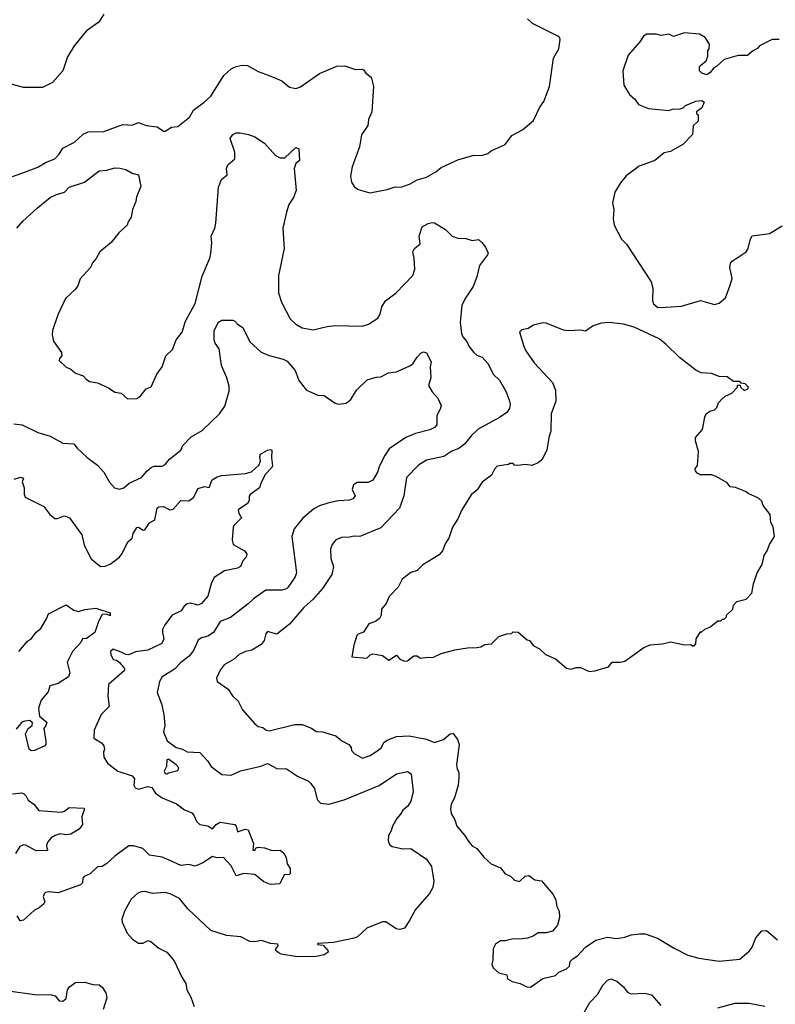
# Model space of a CAD drawing. Extents: x 1678431 to 1860718, y 384618 to 522882.
# Tile 461 of 473: x 1808341 to 1813141, y 501223 to 507480. Entities that reach past the tile are written whole.
import ezdxf

# ---------------------------------------------------------------- set-up
doc = ezdxf.new("R2010")
doc.units = 0

msp = doc.modelspace()

# ---------------------------------------------------------------- linework, layer by layer
at = {"layer": '0CON10XD'}
for points in [[(1808874.3, 507515), (1808843.3, 507465), (1808765, 507410), (1808686.2, 507315), (1808643.8, 507245), (1808613.8, 507155), (1808549.2, 507080.8), (1808485, 507050), (1808365, 507050), (1808185, 507098.8)], [(1808295.7, 506484.3), (1808385, 506515.8), (1808455, 506542.5), (1808505, 506572), (1808564.1, 506595.9), (1808591.2, 506625), (1808615, 506663.3), (1808689.2, 506700.8), (1808745, 506752), (1808775, 506767.5), (1808875, 506770), (1808995, 506814.3), (1809055, 506810), (1809095, 506827.5), (1809145, 506807.1), (1809215, 506798.8), (1809255, 506772.5), (1809265, 506772.5), (1809305, 506796.7), (1809345, 506801.2), (1809419.3, 506860.7), (1809445, 506906.2), (1809513.4, 506956.6), (1809554, 506995), (1809638.6, 507125), (1809685, 507167.1), (1809715, 507183.1), (1809755, 507191.4), (1809788.3, 507188.3), (1809855, 507150.8), (1809925.6, 507125.6), (1810005, 507092.5), (1810055, 507052), (1810095, 507042), (1810125, 507054), (1810245, 507137.5), (1810355, 507184.2), (1810406.1, 507186.1), (1810475, 507163.8), (1810515, 507166), (1810525, 507161.2), (1810540.2, 507140.2), (1810573.8, 507115), (1810587.5, 507055), (1810578, 506895), (1810556.2, 506845), (1810551.7, 506808.3), (1810512.6, 506747.4), (1810498.9, 506671.1), (1810452.5, 506545), (1810442.5, 506485), (1810447.7, 506447.7), (1810465, 506420), (1810491.7, 506401.7), (1810565, 506380.8), (1810675, 506401.9), (1810725, 506418.1), (1810765, 506415.7), (1810785.4, 506424.6), (1810816.2, 506435), (1810865, 506462.9), (1810925, 506480), (1810985, 506514.3), (1811018.7, 506541.3), (1811125, 506589.2), (1811225, 506620), (1811275, 506616.2), (1811315, 506630), (1811335, 506646.2), (1811425, 506687.5), (1811466.7, 506745), (1811535, 506780), (1811605, 506840), (1811645.7, 506925), (1811669.8, 506960.2), (1811705.4, 507054.6), (1811732.2, 507235), (1811765.7, 507295), (1811773.9, 507353.9), (1811771.2, 507365), (1811758.8, 507375), (1811598, 507455), (1811565.7, 507485)], [(1813166.4, 507353.6), (1813120, 507355), (1813040, 507315), (1813030, 507300), (1812995, 507280), (1812965, 507252.5), (1812905, 507252.5), (1812815, 507227.5), (1812770, 507185), (1812750, 507175), (1812726.4, 507143.6), (1812705, 507130), (1812675, 507140), (1812660, 507155), (1812658.3, 507181.7), (1812665, 507190), (1812701.7, 507218.3), (1812711.7, 507248.3), (1812712.5, 507285), (1812720, 507295), (1812722.5, 507325), (1812695, 507367.5), (1812658.3, 507388.3), (1812564.2, 507395.8), (1812495, 507374.3), (1812465, 507388.1), (1812415, 507380), (1812385, 507388.5), (1812325, 507388.8), (1812302.9, 507375), (1812280.3, 507339.7), (1812206.2, 507255), (1812172, 507155), (1812178, 507065), (1812214.2, 507004.2), (1812247.5, 506975), (1812271.7, 506941.7), (1812335, 506916), (1812465, 506902.5), (1812488.3, 506911.7), (1812537, 506913), (1812555, 506920), (1812570, 506935), (1812635, 506962.5), (1812675, 506966.7), (1812690, 506955), (1812675, 506920), (1812640, 506895), (1812640, 506885), (1812650, 506875), (1812650, 506835), (1812620, 506805), (1812615, 506750), (1812553, 506687), (1812475, 506642.5), (1812435, 506633.3), (1812375, 506586.2), (1812275, 506548.8), (1812192.4, 506487.6), (1812156.8, 506443.2), (1812121.4, 506385), (1812106.2, 506315), (1812114.2, 506274.2), (1812111.9, 506215), (1812117.1, 506175), (1812163.8, 506085), (1812195, 506053.8), (1812351.5, 505815), (1812363.1, 505775), (1812361.4, 505695), (1812368, 505675), (1812395, 505651.2)], [(1808321.9, 506155), (1808360.7, 506199.3), (1808453.1, 506285), (1808535, 506349.5), (1808575, 506369.5), (1808625, 506384.6), (1808655.8, 506415), (1808751.9, 506448.1), (1808845, 506520.6), (1808895, 506523.5), (1808945, 506537.9), (1808977.6, 506537.6), (1809015, 506528), (1809055, 506504.2), (1809096.2, 506495), (1809109.3, 506420.7), (1809082, 506355), (1809079.2, 506325), (1809056.9, 506273.1), (1809048.9, 506225), (1809029.2, 506195), (1809024.2, 506175), (1808970, 506125), (1808920.8, 506065), (1808848.8, 506005), (1808827, 505963), (1808803.8, 505935), (1808791.2, 505905), (1808725, 505833.3), (1808710.3, 505789.7), (1808693.8, 505765), (1808631.7, 505708.3), (1808582.5, 505605), (1808548.8, 505505), (1808546.4, 505476.4), (1808556.4, 505436.4), (1808606.7, 505365), (1808607.5, 505345), (1808593, 505327), (1808592.5, 505315), (1808635, 505272.5), (1808665, 505260), (1808695, 505233.3), (1808745, 505217.5), (1808762.5, 505195), (1808785, 505180), (1808835, 505172.5), (1808905, 505140), (1808945, 505112.5), (1808985, 505106.7), (1809025, 505070), (1809085, 505073.3), (1809105, 505082.5), (1809145, 505133.3), (1809175, 505147.5), (1809211.7, 505228.3), (1809246.2, 505275), (1809270, 505345), (1809312.5, 505385), (1809333.9, 505446.1), (1809373.3, 505495), (1809393.8, 505565), (1809456.1, 505676.1), (1809500, 505850), (1809548.8, 505965), (1809555.4, 505995), (1809561.4, 506061.4), (1809558.1, 506105), (1809580.6, 506155), (1809586.4, 506186.4), (1809604.7, 506415), (1809622.7, 506465), (1809659.3, 506495), (1809654.4, 506535), (1809663, 506557), (1809707.8, 506595), (1809707.3, 506637.3), (1809678.8, 506725), (1809695, 506750), (1809715, 506761.2), (1809741.7, 506761.7), (1809795, 506751.2), (1809835, 506735.8), (1809895, 506696), (1809965, 506616.2), (1809995, 506601.2), (1810025, 506603.3), (1810095, 506667.5), (1810115, 506660), (1810117.5, 506585), (1810093.9, 506566.1), (1810084, 506535), (1810097.5, 506395), (1810080.7, 506349.3), (1810050, 506305), (1810036.7, 506256.7), (1810012.9, 506155), (1810020.8, 506025), (1809984.5, 505855), (1809985.7, 505745), (1810002.9, 505685), (1810059.1, 505579.1), (1810095.8, 505545), (1810135, 505522.2), (1810205, 505509.4), (1810295, 505530.6), (1810345.9, 505535.9), (1810517.3, 505532.7), (1810557.5, 505545), (1810615, 505583.3), (1810631.7, 505608.3), (1810641.2, 505655), (1810665, 505693.8), (1810732, 505745), (1810837.5, 505855), (1810851.4, 505895), (1810846.9, 505965), (1810837.5, 506005), (1810848.1, 506025), (1810883.8, 506055), (1810877.8, 506105), (1810896.5, 506163.5), (1810934.6, 506185.4), (1810961.2, 506191.2), (1810975, 506190), (1811045, 506146), (1811087.5, 506105), (1811125, 506091.9), (1811175, 506089.2), (1811215, 506076.7), (1811255, 506082.5), (1811277.5, 506065), (1811300, 506035), (1811316.7, 505996.7), (1811313.3, 505985), (1811261.5, 505918.5), (1811245.7, 505845), (1811222.5, 505785), (1811174.5, 505715.5), (1811148.6, 505665), (1811138.1, 505555), (1811147.1, 505485), (1811156, 505465), (1811182, 505435), (1811194, 505405), (1811225.6, 505365), (1811245, 505348.8), (1811278.6, 505335), (1811315, 505294.2), (1811350.6, 505225), (1811389.7, 505189.7), (1811431.4, 505115), (1811453.3, 505055), (1811456.7, 505035), (1811451.5, 505008.5), (1811435.4, 504984.6), (1811388.8, 504951.2), (1811252.4, 504877.6), (1811208, 504835), (1811166.6, 504783.4), (1811131.2, 504755), (1811085, 504737.5), (1811035, 504704), (1810925, 504681.4), (1810875, 504649.2), (1810798.3, 504571.7), (1810781.9, 504455), (1810754.3, 504375), (1810635, 504250.6), (1810502.5, 504195), (1810465, 504198.5), (1810435, 504190.9), (1810385, 504189.2), (1810348.8, 504175), (1810326.2, 504145), (1810316, 504115), (1810318, 504055), (1810334.2, 504005), (1810324, 503955), (1810312, 503935)], [(1812395, 505651.2), (1812445, 505654.2), (1812545, 505659.2), (1812665, 505696), (1812755, 505671.2), (1812785, 505678.8), (1812825, 505713.3), (1812855, 505793.3), (1812866.2, 505835), (1812852.5, 505905), (1812857.1, 505932.9), (1812866.5, 505945), (1812955.5, 506005), (1812967.8, 506025), (1812983, 506087), (1812994.2, 506105.8), (1813105, 506121.2), (1813185, 506170)], [(1808302.7, 504912.7), (1808355.4, 504905.4), (1808455, 504857.8), (1808535, 504832.7), (1808615, 504788), (1808685, 504784.3), (1808706.6, 504756.6), (1808768.7, 504698.7), (1808835, 504648.1), (1808876, 504605), (1808911.2, 504541.2), (1808942.5, 504505), (1808975, 504496.7), (1809002.5, 504505), (1809035.9, 504534.1), (1809115, 504570), (1809148.3, 504611.7), (1809176.4, 504633.6), (1809195, 504642.5), (1809245, 504642), (1809265, 504653.3), (1809293.2, 504686.8), (1809364.5, 504745), (1809376.7, 504775), (1809430.5, 504829.5), (1809500.2, 504869.8), (1809610, 504975), (1809644, 505025), (1809670.6, 505119.4), (1809670.9, 505150.9), (1809655.9, 505205), (1809622.2, 505282.2), (1809607.9, 505387.9), (1809581.5, 505425), (1809575.3, 505445.3), (1809576, 505505), (1809603.1, 505556.9), (1809625, 505570.5), (1809695, 505570.6), (1809705, 505565.4), (1809725, 505545.4), (1809759.2, 505525), (1809803.4, 505433.4), (1809875, 505368.1), (1809925, 505346.7), (1810013.7, 505323.7), (1810039.2, 505309.2), (1810090.7, 505250.7), (1810115, 505186.7), (1810162.5, 505125), (1810235, 505093.3), (1810275, 505092.5), (1810343.9, 505043.9), (1810365, 505036.7), (1810415, 505044), (1810445, 505066.7), (1810480, 505125), (1810548.8, 505191.2), (1810605, 505208.5), (1810635, 505210.5), (1810683.3, 505235)], [(1811958.3, 503338.3), (1811995, 503342.5), (1812081.7, 503368.3), (1812105, 503397.5), (1812155, 503396.2), (1812185, 503403.8), (1812305, 503490), (1812345, 503506.7), (1812425, 503513.3), (1812475, 503526.7), (1812565, 503507.5), (1812605, 503510), (1812615, 503500), (1812625, 503500), (1812637, 503513), (1812637.5, 503545), (1812665, 503590), (1812675, 503590), (1812693, 503607), (1812725, 503620), (1812775, 503660), (1812795, 503660), (1812805, 503670), (1812815, 503670), (1812830, 503685), (1812830, 503695), (1812870, 503735), (1812875, 503760), (1812897, 503783), (1812955, 503797.5), (1812992.5, 503835), (1813002.5, 503895), (1813026.1, 503963.9), (1813057, 504017), (1813070, 504075), (1813090, 504105), (1813103.3, 504145), (1813136.7, 504195), (1813127, 504257), (1813112.5, 504285), (1813107.5, 504335), (1813063, 504393), (1813055, 504420), (1813035, 504440), (1812968.3, 504468.3), (1812951.7, 504481.7), (1812887, 504507), (1812855, 504512.5), (1812835, 504537.5), (1812765, 504576.7), (1812735, 504587.5), (1812665, 504587.5), (1812645, 504597.5), (1812633, 504613), (1812632.5, 504625), (1812647.5, 504647.5), (1812652.5, 504735), (1812633.6, 504803.6), (1812633.3, 504825), (1812677.5, 504875), (1812693.3, 504955), (1812702.5, 504975), (1812725, 504992.5), (1812755, 505000), (1812770, 505015), (1812780, 505045), (1812800.7, 505069.3), (1812821.7, 505088.3), (1812865, 505107.5), (1812900, 505145), (1812901.7, 505158.3), (1812918.3, 505158.3), (1812920, 505145), (1812943.6, 505123.6), (1812966.4, 505133.6), (1812970, 505145), (1812950, 505165), (1812925, 505170), (1812915, 505180), (1812875, 505180), (1812835, 505210), (1812785, 505212.5), (1812735, 505232.5), (1812670, 505235), (1812635, 505253.3), (1812532.6, 505332.6), (1812445, 505418.8), (1812402.3, 505452.3), (1812245, 505526.2), (1812175.8, 505545.8), (1812085, 505556), (1812035, 505552.5), (1811983.3, 505535), (1811935, 505500), (1811905, 505507.5), (1811825, 505503.8), (1811795, 505508), (1811685, 505551.2), (1811665, 505553.3), (1811605, 505538.8), (1811571.7, 505518.3), (1811530.5, 505509.5), (1811516.7, 505495), (1811544, 505405), (1811556, 505375), (1811609.7, 505299.7), (1811726, 505175), (1811743.8, 505125), (1811746.2, 505055), (1811716, 504975), (1811713.9, 504866.1), (1811701.2, 504825), (1811688.8, 504745), (1811657.7, 504682.3), (1811635, 504663.3), (1811595, 504647.5), (1811555, 504652.5), (1811505, 504647.5), (1811485, 504650), (1811475, 504660), (1811455, 504660), (1811445, 504652.5), (1811375, 504642.5), (1811356.4, 504623.6), (1811337.5, 504585), (1811278.3, 504541.7), (1811247.7, 504492.3), (1811209.3, 504460.7), (1811148.8, 504365), (1811125, 504307.5), (1811090, 504255), (1811066.2, 504185), (1811046.1, 504153.9), (1811026, 504105), (1811005, 504078.8), (1810902.5, 504015), (1810865, 503980), (1810825, 503967.5), (1810770, 503925), (1810746.1, 503873.9), (1810688.8, 503815), (1810669.7, 503770.3), (1810640, 503735), (1810638, 503695), (1810626, 503675), (1810600, 503655), (1810559.7, 503640.3), (1810525, 503587.5), (1810490, 503575), (1810483, 503567), (1810463.3, 503505), (1810451.7, 503431.7), (1810545, 503422.5), (1810565, 503442.5), (1810585, 503450), (1810645, 503438.8), (1810685, 503410), (1810735, 503442.5), (1810756, 503416), (1810785, 503403.3), (1810803.6, 503406.4), (1810845, 503437.5), (1810865, 503436.7), (1810885, 503423.3), (1810935, 503430), (1810965, 503426.7), (1811018.3, 503451.7), (1811105, 503476.2), (1811185, 503488.8), (1811245, 503490), (1811270, 503495), (1811295, 503510), (1811337, 503513), (1811385, 503560), (1811435, 503577.5), (1811465, 503580), (1811475, 503590), (1811508.3, 503588.3), (1811565, 503540), (1811580, 503535), (1811603.6, 503503.6), (1811643, 503483), (1811680, 503445), (1811745, 503417.5), (1811815, 503360), (1811845, 503352.5), (1811875, 503363.3), (1811903, 503363), (1811958.3, 503338.3)], [(1810683.3, 505235), (1810735, 505241.4), (1810819.4, 505280.6), (1810837.7, 505292.3), (1810865, 505336.2), (1810888.7, 505361.3), (1810905, 505370), (1810925, 505363.8), (1810954, 505305), (1810949.2, 505275), (1810952, 505205), (1810936.7, 505155), (1810960, 505115), (1810996.2, 505075), (1811018.3, 505028.3), (1811012.5, 505005), (1810990, 504965), (1810990.7, 504905), (1810975, 504888.9), (1810945.6, 504874.4), (1810855, 504850), (1810794, 504825), (1810687.6, 504752.4), (1810659.6, 504710.4), (1810626.1, 504643.9), (1810614.6, 504605), (1810585, 504553.1), (1810555, 504538.5), (1810485, 504539), (1810461.9, 504525), (1810453.1, 504495), (1810471.2, 504455), (1810456.7, 504435), (1810435, 504427.1), (1810365, 504423.1), (1810305, 504409.5), (1810245, 504391.1), (1810208.8, 504371.2), (1810138.6, 504311.4), (1810084.3, 504245), (1810069.4, 504195), (1810100, 503965), (1810090.5, 503939.5), (1810045, 503871.9), (1810035, 503862.9), (1810005, 503853.8), (1809905, 503854.2), (1809825, 503798.8), (1809793, 503767), (1809679.8, 503680.2), (1809615, 503655.6), (1809570.9, 503585), (1809535, 503561.5), (1809495, 503550.9), (1809473.9, 503536.1), (1809445, 503470.8), (1809417.8, 503435), (1809364.4, 503395), (1809325, 503351.9), (1809246, 503305), (1809228.9, 503275), (1809214.4, 503205), (1809242.3, 503132.3), (1809255.7, 503065), (1809263.3, 502995), (1809254, 502955), (1809278.3, 502898.3), (1809334.4, 502854.4), (1809375, 502844), (1809405, 502828), (1809485, 502822.5), (1809535, 502768.8), (1809556.2, 502735), (1809625, 502684.3), (1809685, 502680), (1809742.6, 502707.4), (1809872.9, 502737.1), (1809915, 502752.5), (1809975, 502721.1), (1810035, 502718.8), (1810105, 502672.9), (1810175, 502642), (1810188.7, 502628.7), (1810212.5, 502595), (1810231.2, 502525), (1810251.7, 502501.7), (1810305, 502494.4), (1810402.7, 502522.7), (1810625, 502613.3), (1810735, 502686.7), (1810805, 502702.5), (1810827, 502687), (1810841.1, 502575), (1810825.3, 502514.7), (1810805, 502479.4), (1810773.8, 502456.2), (1810759.8, 502430.2), (1810735.8, 502404.2), (1810708, 502355), (1810701.4, 502325), (1810684, 502295), (1810681.7, 502261.7), (1810689.3, 502239.3), (1810707.5, 502225), (1810775, 502210.8), (1810825, 502212.9), (1810924, 502145), (1810957.7, 502097.7), (1810971.9, 502005), (1810964.3, 501965), (1810945, 501926.2), (1810854.3, 501825), (1810816.4, 501756.4), (1810785, 501706.7), (1810755, 501697.5), (1810731.7, 501701.7), (1810667.6, 501747.6), (1810645, 501747.5), (1810545, 501707.5), (1810487.4, 501652.6), (1810465, 501642.5), (1810335, 501616.2), (1810235, 501610), (1810233, 501603), (1810268.3, 501598.3), (1810297.5, 501565), (1810300, 501555), (1810275, 501536.7), (1810225, 501526.7), (1810106.1, 501523.9), (1810002.5, 501542.5), (1809981.7, 501551.7), (1809967.5, 501565), (1809967.5, 501575), (1809982.5, 501595), (1809980, 501605), (1809935, 501610), (1809877.6, 501627.6), (1809835, 501620.5), (1809802.3, 501622.3), (1809745, 501652.5), (1809655, 501659.2), (1809555, 501691.9), (1809408.8, 501828.8), (1809356.7, 501895), (1809297.5, 501925), (1809265, 501932.5), (1809185, 501926.2), (1809135, 501938.8), (1809111.7, 501938.3), (1809091.7, 501928.3), (1809049.3, 501890.7), (1809007.5, 501815), (1808990, 501765), (1808992.5, 501745), (1809022.5, 501675), (1809057, 501637), (1809095, 501611.4), (1809125, 501611.9), (1809155, 501628), (1809173.1, 501623.1), (1809225, 501578.8), (1809275, 501553.8), (1809303.4, 501523.4), (1809324.5, 501494.5), (1809370.6, 501395), (1809395.4, 501355.4), (1809402.2, 501315), (1809428.4, 501268.4), (1809448.7, 501208.7)], [(1808305, 504560), (1808345, 504573.3), (1808365, 504567.5), (1808356.7, 504543.3), (1808370, 504505), (1808369.4, 504465), (1808376.2, 504445), (1808495, 504386.7), (1808531.9, 504335), (1808565, 504310.6), (1808579.5, 504310.5), (1808625, 504328), (1808656.2, 504315), (1808735, 504206.2), (1808751.3, 504141.3), (1808794.5, 504054.5), (1808855, 504006), (1808882.7, 504007.3), (1808915, 504020.8), (1808974, 504065), (1808992.6, 504087.4), (1809028.3, 504161.7), (1809056, 504185), (1809061.4, 504215), (1809085, 504253.8), (1809095, 504256), (1809125, 504236.7), (1809135, 504237.5), (1809165, 504282.5), (1809198.8, 504301.2), (1809215, 504376.2), (1809225, 504383.3), (1809255, 504386.2), (1809295, 504365.7), (1809315, 504369.5), (1809365, 504424.3), (1809415, 504422.5), (1809445, 504444), (1809475, 504500), (1809515, 504513.1), (1809545, 504507.5), (1809564, 504555), (1809595, 504574.2), (1809625, 504582.5), (1809775, 504596.2), (1809813.6, 504606.4), (1809860.7, 504649.3), (1809870, 504675), (1809866.2, 504705), (1809870.6, 504719.4), (1809915, 504744), (1809935, 504748.8), (1809942.5, 504745), (1809940, 504695), (1809946.2, 504645), (1809943.3, 504635), (1809899.3, 504590.7), (1809872.3, 504532.3), (1809864, 504506), (1809805, 504462.5), (1809798.8, 504451.2), (1809798.1, 504425), (1809787.1, 504405), (1809728.8, 504365), (1809732, 504345), (1809750, 504315), (1809702, 504265), (1809697.3, 504252.7), (1809690.6, 504175), (1809697.5, 504145), (1809768, 504105), (1809783.1, 504085), (1809779.4, 504065), (1809758.9, 504041.1), (1809744.4, 504005), (1809725, 503994), (1809642.2, 503977.8), (1809575.3, 503934.7), (1809557.3, 503895), (1809535, 503816.2), (1809495, 503769.4), (1809475, 503760), (1809425, 503772.5), (1809405, 503768), (1809385, 503753.3), (1809367.1, 503722.9), (1809309.2, 503695), (1809263.1, 503635), (1809248.6, 503605), (1809246.9, 503585), (1809256.2, 503545), (1809243.5, 503516.5), (1809155, 503473.8), (1809077.2, 503462.8), (1809035, 503444.2), (1809015.9, 503445.9), (1808985, 503460), (1808935, 503480), (1808918.1, 503465), (1808920, 503445), (1808934.4, 503414.4), (1808955, 503409.4), (1808975.4, 503395.4), (1809006.9, 503356.9), (1809006.9, 503345), (1808904.5, 503255), (1808901.1, 503181.1), (1808909.4, 503115), (1808858.6, 503065), (1808814, 502966), (1808812.1, 502915), (1808860, 502885), (1808874.3, 502865), (1808879.2, 502845), (1808873.1, 502825), (1808874.2, 502794.2), (1808898.6, 502755), (1808964.7, 502704.7), (1809055.9, 502675.9), (1809070.9, 502655), (1809065.8, 502615), (1809075, 502599.2), (1809095, 502591.1), (1809155, 502606.2), (1809180, 502600), (1809204.1, 502564.1), (1809245, 502534.4), (1809337.4, 502497.4), (1809387.8, 502457.8), (1809435, 502439.3), (1809447.5, 502425), (1809465, 502382), (1809485, 502366.2), (1809536.8, 502356.8), (1809565, 502337.5), (1809588.8, 502365), (1809615, 502380), (1809707.5, 502365), (1809716.7, 502355), (1809725, 502320), (1809773.9, 502336.1), (1809792.5, 502332.5), (1809826.2, 502245), (1809822.3, 502202.3), (1809835, 502203.3), (1809843.6, 502216.4), (1809855, 502220.8), (1809895, 502217.9), (1809945, 502200.6), (1809995, 502203.3), (1810015.8, 502185.8), (1810032.5, 502155), (1810039.2, 502115), (1810058.8, 502085), (1810060, 502055), (1810051.7, 502048.3), (1810020, 502045), (1809992.5, 501987.5), (1809935, 501984.3), (1809891.1, 502001.1), (1809835, 502048.8), (1809765, 502053.3), (1809715, 502040), (1809683.8, 502103.8), (1809635, 502155.6), (1809593.2, 502153.2), (1809565, 502161.4), (1809505, 502122.9), (1809455, 502100), (1809415, 502112), (1809365, 502106), (1809289.8, 502139.8), (1809245, 502157.6), (1809165, 502171.4), (1809122.1, 502212.1), (1809065, 502230.3), (1809035, 502230.4), (1808945.4, 502164.6), (1808895, 502118.1), (1808865, 502099.2), (1808835, 502096), (1808788.8, 502051.2), (1808750, 502035), (1808742.9, 502025), (1808739.5, 501995), (1808727.1, 501982.9), (1808585, 501930.4), (1808525, 501937.5), (1808505, 501932.7), (1808495.6, 501925), (1808489.4, 501905), (1808499.4, 501875), (1808495, 501860.8), (1808465, 501836), (1808435, 501821.1), (1808365, 501757.5), (1808343, 501753), (1808323.8, 501785)], [(1810312, 503935), (1810263.9, 503866.1), (1810205, 503798.6), (1810145.8, 503745), (1810055, 503638), (1809975, 503574.2), (1809915, 503591.2), (1809905, 503576.7), (1809893.3, 503535), (1809875, 503508.9), (1809815, 503473.1), (1809774.6, 503465.4), (1809734.5, 503445.5), (1809698.8, 503415), (1809639.7, 503380.3), (1809614.3, 503345.7), (1809591.2, 503295), (1809595, 503273.3), (1809665.4, 503225.4), (1809693, 503183), (1809729.5, 503149.5), (1809756, 503095), (1809834.6, 503004.6), (1809855, 502989.2), (1809885, 502982), (1809907.5, 502965), (1809925, 502960.8), (1810088.3, 503001.7), (1810135, 503000.6), (1810195, 502977.5), (1810225, 502957.1), (1810265, 502953.6), (1810349.3, 502929.3), (1810387.9, 502897.9), (1810432, 502875), (1810446, 502855), (1810448.8, 502835), (1810465, 502816.2), (1810517.7, 502787.7), (1810566.2, 502805), (1810616.2, 502835), (1810638.8, 502855), (1810655, 502886.2), (1810675, 502902.5), (1810735, 502924), (1810815, 502928.8), (1810925, 502908.5), (1810975, 502885.7), (1811033.3, 502905), (1811075, 502941.2), (1811095, 502943.3), (1811122, 502905), (1811132.9, 502875), (1811115.7, 502745), (1811118.8, 502718.8), (1811130, 502695), (1811130.8, 502665), (1811125.8, 502615), (1811102, 502535), (1811080.8, 502495), (1811077.5, 502465), (1811082, 502435), (1811105.8, 502395), (1811116.9, 502355), (1811166.8, 502296.8), (1811193.3, 502255), (1811215, 502230), (1811245, 502213.3), (1811288.8, 502158.8), (1811335.9, 502115.9), (1811395, 502091.2), (1811425, 502052.5), (1811458.3, 502038.3), (1811485, 502012.5), (1811516.4, 502003.6), (1811551.7, 502038.3), (1811575, 502042.5), (1811613, 502013), (1811655, 502007.5), (1811730.7, 501920.7), (1811746.7, 501885), (1811752.5, 501845), (1811767.5, 501815), (1811770, 501775), (1811757.5, 501725), (1811725, 501687.5), (1811685, 501677.5), (1811635, 501677.5), (1811603.6, 501656.4), (1811566.4, 501643.6), (1811515, 501636.7), (1811475, 501640), (1811425, 501626.7), (1811395, 501626.7), (1811362.5, 501605), (1811347.5, 501575), (1811346.7, 501505), (1811340, 501475), (1811347.5, 501455), (1811383.9, 501423.9), (1811435, 501410), (1811440, 501385), (1811468.3, 501368.3), (1811520, 501355), (1811563, 501333), (1811585, 501332.5), (1811663.3, 501386.7), (1811743.6, 501406.4), (1811765, 501426.7), (1811815, 501447.5), (1811832.5, 501465), (1811837.5, 501495), (1811855, 501512.5), (1811885, 501531.2), (1811935, 501586.7), (1811999.7, 501630.3), (1812075, 501650), (1812135, 501640.8), (1812185, 501648.8), (1812225, 501663.8), (1812278.3, 501671.7), (1812315, 501670), (1812393.4, 501643.4), (1812498.8, 501578.8), (1812585, 501536.2), (1812655, 501516.2), (1812785, 501498), (1812915, 501508.8), (1812977.3, 501562.7), (1812993.9, 501586.1), (1813016.7, 501645), (1813055, 501690), (1813085, 501692.5), (1813155, 501633.3)], [(1808335, 503465.7), (1808390.3, 503529.7), (1808415, 503548), (1808445, 503588), (1808475, 503612), (1808514.2, 503675.8), (1808523.5, 503705), (1808635, 503762.5), (1808685, 503726.7), (1808715, 503718.8), (1808755, 503732), (1808825, 503741.4), (1808915, 503710), (1808915, 503692.5), (1808891.7, 503701.7), (1808865, 503700), (1808840.6, 503655), (1808818.8, 503585), (1808765, 503547.5), (1808740, 503545), (1808728.3, 503521.7), (1808675.9, 503464.1), (1808642.3, 503397.7), (1808658.8, 503328.8), (1808650.8, 503305), (1808585, 503260.6), (1808533.1, 503246.9), (1808520.8, 503209.2), (1808477.5, 503155), (1808460, 503105), (1808466.2, 503055), (1808495, 503030), (1808512.5, 503015), (1808507.5, 502995), (1808493.8, 502976.2), (1808506.2, 502895), (1808506.2, 502875), (1808500, 502865), (1808435, 502836.7), (1808413.6, 502833.6), (1808400, 502845), (1808378.3, 502941.7), (1808393.6, 502976.4), (1808420, 502995), (1808421.7, 503011.7), (1808406.1, 503026.1), (1808373.3, 503023.3), (1808355, 503015.7), (1808318.3, 502971.7)], [(1809275, 502687.1), (1809285, 502693.3), (1809345, 502709.4), (1809351.1, 502725), (1809335, 502744.3), (1809285, 502781.2), (1809275, 502777.5), (1809272.5, 502735), (1809258.1, 502705), (1809265, 502690), (1809275, 502687.1)], [(1808295, 502560), (1808355, 502567.5), (1808365, 502562.5), (1808382.5, 502545), (1808395, 502520), (1808430, 502495), (1808462.5, 502455), (1808605, 502444.3), (1808625, 502450), (1808655, 502473.3), (1808749.3, 502469.3), (1808752.5, 502465), (1808735.8, 502415), (1808739.2, 502365), (1808718, 502335), (1808666.2, 502303.8), (1808635, 502299.4), (1808595, 502307.1), (1808566.7, 502296.7), (1808539.7, 502280.3), (1808519.2, 502255), (1808510, 502235), (1808513, 502213), (1808520, 502205), (1808515, 502200), (1808445, 502197.5), (1808380, 502235), (1808365, 502235.5), (1808342.5, 502225), (1808315, 502182)], [(1808255, 501311.1), (1808435, 501284.5), (1808543.1, 501283.1), (1808565.8, 501275.8), (1808592.5, 501245), (1808615, 501242.5), (1808635, 501260), (1808644.2, 501315), (1808657.5, 501335), (1808695, 501361.1), (1808755, 501364.4), (1808805, 501348.8), (1808845, 501347.1), (1808865, 501332), (1808887.8, 501295), (1808894.4, 501265), (1808870.6, 501189.4)], [(1811919.6, 501160.4), (1811962.2, 501235), (1812011.1, 501285), (1812044.7, 501345.3), (1812075, 501377.1), (1812095, 501384.3), (1812135, 501370.8), (1812175.8, 501335), (1812192.1, 501312.1), (1812205, 501298), (1812225, 501289.2), (1812312.7, 501292.7), (1812355, 501283.8), (1812413.8, 501215)], [(1812775, 501200), (1812885, 501230.6), (1812975, 501230.5), (1813075, 501210.8)]]:
    msp.add_lwpolyline(points, dxfattribs=at)

doc.saveas('drawing.dxf')
